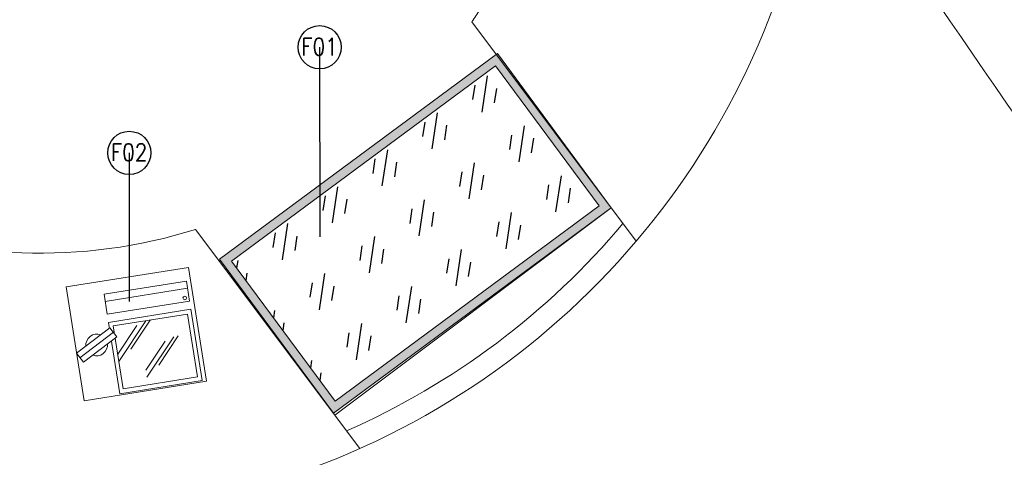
# Model space of a CAD drawing. Header units: millimetres. Extents: x 297264 to 416219, y -77299 to -23696.
# Tile 325 of 327: x 390559 to 393977, y -29263 to -27744. Entities that reach past the tile are written whole.
import ezdxf

# ---------------------------------------------------------------- set-up
doc = ezdxf.new("R2010")
doc.units = ezdxf.units.MM
doc.header["$LTSCALE"] = 2.5
doc.layers.add('BA-DEMOLISTION WALL', color=3, linetype='Continuous')
for name, color, linetype, lineweight in [('CKD Equipments', 252, 'Continuous', 0), ('CKD-Equipements', 252, 'Continuous', 0), ('ELEVATION 4', 157, 'Continuous', 9), ('FURNITURES', 30, 'Continuous', 15), ('HATCH LIGHT', 250, 'Continuous', 0), ('HATCH MEDIUM', 251, 'Continuous', 5), ('K Equipment', 30, 'Continuous', 9), ('ROOM TEXT', 7, 'Continuous', 5)]:
    doc.layers.add(name, color=color, linetype=linetype, lineweight=lineweight)
doc.styles.add('MTEXT', font='romans.shx', dxfattribs={"width": 0.85})
doc.styles.get("Standard").update_dxf_attribs({"font": 'GOTHIC.TTF'})
doc.dimstyles.new('AJKD_30', dxfattribs={"dimscale": 30, "dimtxt": 2, "dimasz": 1, "dimexe": 0.8, "dimexo": 0.8, "dimgap": 0.5, "dimtad": 1, "dimdec": 0, "dimzin": 0, "dimdsep": 46, "dimtxsty": 'Standard', "dimblk": 'ARCHTICK', "dimcen": 0.125, "dimclrd": 251, "dimclre": 251, "dimclrt": 42, "dimadec": 0, "dimazin": 0, "dimtfac": 1, "dimtdec": 0, "dimtix": 1, "dimtmove": 0, "dimatfit": 3, "dimfxl": 1, "dimtolj": 1, "dimtzin": 0, "dimarcsym": 1})

# ---------------------------------------------------------------- blocks, each defined once
blk = doc.blocks.new('pos')
at = {"layer": 'CKD-Equipements', "color": 1}
blk.add_line((206081.2549899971, 97081.16222374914), (206370.8199452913, 97081.1622237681), dxfattribs=at)
for points in [[(206370.819945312, 97036.09617025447), (206370.8199452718, 97106.6343474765), (206081.2549899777, 97106.63434748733), (206081.2549900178, 97036.09617023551)], [(206080.6152871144, 96757.04897257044), (206371.0268744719, 96757.048972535), (206371.0268744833, 97007.66610385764), (206080.6152871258, 97007.66610386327)], [(206095.6152871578, 96992.66610386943), (206095.6152871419, 96772.04897257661), (206356.0268744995, 96772.04897256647), (206356.0268745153, 96992.66610388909)]]:
    blk.add_lwpolyline(points, close=True, dxfattribs=at)
for points in [[(206209.6190680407, 96992.09264427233), (206095.6152871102, 96868.17520323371)], [(206225.3264706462, 96992.66610387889), (206143.1764979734, 96903.37244786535)], [(206177.1360794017, 96981.74194153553), (206095.6152871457, 96893.13217896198)], [(206297.0379891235, 96922.50196073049), (206183.034208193, 96798.58451969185)], [(206312.7453916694, 96923.07542036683), (206230.5954189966, 96833.78176429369)], [(206264.5550004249, 96912.15125802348), (206183.0342081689, 96823.54149542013)]]:
    blk.add_lwpolyline(points, dxfattribs=at)
blk.add_circle((206356.0076360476, 97049.74419047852), 6.269561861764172, dxfattribs=at)
for start, end in [(59.53194584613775, 177.1175046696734), (239.5319458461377, 357.1175046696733)]:
    blk.add_arc((206028.2292604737, 96936.58282921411), 37.63499350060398, start, end, dxfattribs=at)
at = {"color": 1}
blk.add_wipeout([(206101.74856004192, 96954.05760205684), (206083.24430268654, 96988.38823647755), (205954.70996098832, 96919.10805631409), (205973.21421834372, 96884.7774218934)], dxfattribs=at).dxf.layer = 'CKD-Equipements'
at = {"layer": 'CKD-Equipements', "color": 1}
for p, q in [((206083.2443026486, 96988.38823648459), (205954.7099609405, 96919.10805633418)), ((206101.7485600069, 96954.05760209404), (206083.2443026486, 96988.38823648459)), ((205963.9620895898, 96901.9427391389), (206092.4964313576, 96971.22291928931)), ((206101.7485600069, 96954.05760209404), (205973.2142183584, 96884.77742191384)), ((205973.2142183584, 96884.77742191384), (205954.7099609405, 96919.10805633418))]:
    blk.add_line(p, q, dxfattribs=at)
blk.add_lwpolyline([(206385.2174785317, 97152.63434405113), (205955.0825501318, 97152.63444739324), (205955.0824539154, 96752.15870265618), (206385.2173823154, 96752.15859931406)], close=True, dxfattribs=at)
blk = doc.blocks.new('_ArchTick')
at = {"color": 0, "linetype": 'ByBlock', "const_width": 0.15}
blk.add_lwpolyline([(-0.5, -0.5), (0.5, 0.5)], dxfattribs=at)

msp = doc.modelspace()

# ---------------------------------------------------------------- hatches: boundary and pattern name
at = {"layer": 'BA-DEMOLISTION WALL', "ltscale": 1000, "true_color": 0xeea205}
h = msp.add_hatch(dxfattribs=at)
h.set_pattern_fill('GOST_GLASS', color=40, scale=25.39999999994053, angle=36.50148990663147)
h.set_pattern_definition([(261.5014899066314, (3423172.058130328, -10400.43058290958), (-173.2488380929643, -128.204368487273), [126.9999999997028, -177.7999999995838]), (261.5014899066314, (3423128.745927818, -10432.48166984), (-173.2488380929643, -128.204368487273), [50.79999999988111, -253.9999999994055]), (261.5014899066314, (3423204.109217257, -10443.74278541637), (-173.2488380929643, -128.204368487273), [50.79999999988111, -253.9999999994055])])
h.paths.add_polyline_path([(392570.6086439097, -28390.42736012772), (391653.9963347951, -29068.23402487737), (391294.2831486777, -28581.78626433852), (392210.8954577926, -27903.97959958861)])
at = {"layer": 'CKD Equipments'}
h = msp.add_hatch(color=4, dxfattribs=at)
h.dxf.hatch_style = 1
h.paths.add_polyline_path([(392612.5670379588, -28396.71171918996), (391647.7119757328, -29110.19241892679), (391252.3247546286, -28575.50190527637), (392217.1798168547, -27862.02120553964)])
h.paths.add_polyline_path([(392570.6086439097, -28390.42736012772), (391653.9963347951, -29068.23402487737), (391294.2831486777, -28581.78626433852), (392210.8954577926, -27903.97959958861)], flags=16)
at = {"layer": 'HATCH LIGHT', "true_color": 0x636466}
h = msp.add_hatch(dxfattribs=at)
h.set_pattern_fill('ANSI32', color=251, scale=6)
h.set_pattern_definition([(45, (318543.9897568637, -46725.02572774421), (-40.41115254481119, 40.41115254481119), []), (45, (318570.9305368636, -46725.02572774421), (-40.41115254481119, 40.41115254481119), [])])
h.paths.add_polyline_path([(395686.8304325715, -32589.97445290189), (395492.8859830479, -32638.81655051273), (395674.4287112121, -33359.69440875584), (383121.7788766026, -33359.58488732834, -0.0002631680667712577), (383107.2518414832, -33559.58476056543), (395931.0410305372, -33559.69664779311)])
h.paths.add_polyline_path([(383535.723854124, -25157.05522880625), (383335.6404247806, -25157.05522880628, -0.01197232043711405), (382854.4226804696, -34256.03179570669), (383055.013045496, -34256.03179570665, 0.01195971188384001)])
h.paths.add_polyline_path([(383519.3491814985, -25697.60409340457), (393198.2912937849, -26046.56270283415, 0.003501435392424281), (393692.3623878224, -26800.64148205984), (393859.9866373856, -26691.52636838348), (393309.8762880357, -25850.45577696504), (383525.58382966, -25497.69893113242, -0.0002624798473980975)])

# ---------------------------------------------------------------- linework, layer by layer
at = {"layer": 'CKD Equipments'}
msp.add_lwpolyline([(392612.5670379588, -28396.71171918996), (391647.7119757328, -29110.19241892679), (391252.3247546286, -28575.50190527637), (392217.1798168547, -27862.02120553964), (392612.5670379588, -28396.71171918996)], dxfattribs=at)
msp.add_lwpolyline([(392570.6086439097, -28390.42736012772), (391653.9963347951, -29068.23402487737), (391294.2831486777, -28581.78626433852), (392210.8954577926, -27903.97959958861)], close=True, dxfattribs=at)
at = {"layer": 'FURNITURES'}
for p, q in [((392128.8578247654, -27751.94737392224), (392699.4497661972, -28512.52279712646)), ((391652.6642006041, -29116.84125117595), (392612.5670379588, -28396.71171918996)), ((391168.9549874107, -28472.07690590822), (391739.5469288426, -29232.65232911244))]:
    msp.add_line(p, q, dxfattribs=at)
for radius, start, end in [(2715, 224.5735193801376, 353.9316356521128), (1800, 326.3488495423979, 327.935187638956), (1800, 248.4639670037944, 287.4064082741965), (2640, 293.7410701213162, 320.0141876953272)]:
    msp.add_arc((390630.4894552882, -26754.50452876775), radius, start, end, dxfattribs=at)
at = {"layer": 'HATCH MEDIUM', "flags": 128}
for points in [[(395574.2401915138, -29481.2570761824, 0.04411486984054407), (395413.5009424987, -29019.34209444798, 0.05266240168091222), (395119.4576435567, -28515.50388693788, -0.008636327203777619), (393859.9866373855, -26691.52636838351, -0.008636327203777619)], [(394943.92074959, -29639.99396897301, 0.04411486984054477), (394820.8044646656, -29286.19577188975, 0.05308699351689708), (394593.4505536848, -28897.38539295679, -0.008660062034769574), (393317.6955833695, -27049.88992366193, -0.008660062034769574)]]:
    msp.add_lwpolyline(points, format="xyb", dxfattribs=at)

# ---------------------------------------------------------------- texts
at = {"layer": 'ROOM TEXT', "char_height": 60, "attachment_point": 7, "style": 'MTEXT'}
for s, insert in [('\\A1;\\pxqc;F01', (391514.1258943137, -27867.92026809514, 0.2060197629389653)), ('\\A1;\\pxqc;F02', (390853.1740309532, -28234.51050962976, 0.2060197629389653))]:
    msp.add_mtext_dynamic_manual_height_columns(s, width=170.9174152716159, gutter_width=1.8, heights=[0], dxfattribs=dict(at, insert=insert))

# ---------------------------------------------------------------- leaders
at = {"layer": 'ELEVATION 4'}
msp.add_leader([(391600.1700969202, -27839.87140710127), (391600.2721391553, -28497.25234152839)], dimstyle='AJKD_30', override={"dimasz": 5, "dimgap": 0.5, "dimtad": 0, "dimldrblk": 'DotBlank', "dimfxl": 0.18, "dimfxlon": 1, "dimarcsym": 2}, dxfattribs=at)

# ---------------------------------------------------------------- next in the draw order: block references
at = {"layer": 'K Equipment', "rotation": 9.049369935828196}
msp.add_blockref('pos', (202608.9299969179, -157008.3835405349), dxfattribs=at)

# ---------------------------------------------------------------- next in the draw order: leaders
at = {"layer": 'ELEVATION 4'}
msp.add_leader([(390939.2182335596, -28206.46164863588), (390939.2983297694, -28722.46094182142)], dimstyle='AJKD_30', override={"dimasz": 5, "dimgap": 0.5, "dimtad": 0, "dimldrblk": 'DotBlank', "dimfxl": 0.18, "dimfxlon": 1, "dimarcsym": 2}, dxfattribs=at)

doc.saveas('drawing.dxf')
